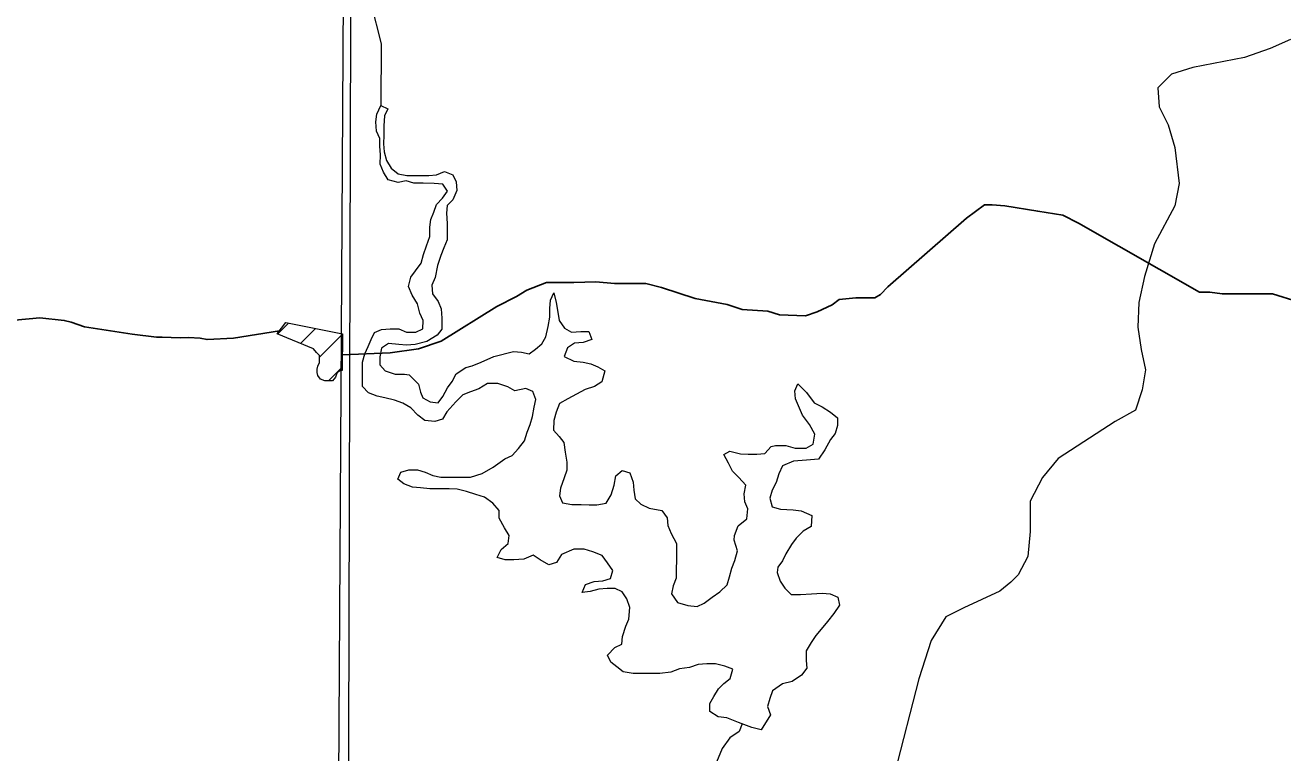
# Model space of a CAD drawing. Extents: x -1643653 to 4543381, y 1624270 to 13878484.
# Drawn here: x 607142 to 608778, y 8905827 to 8906774 of the extents above; entities that cross this region are included whole.
import ezdxf

# ---------------------------------------------------------------- set-up
doc = ezdxf.new("R2010")
doc.units = 0
doc.header["$LTSCALE"] = 160
doc.layers.add('6', color=7, linetype='Continuous', lineweight=13)
doc.layers.add('60', color=7, linetype='Continuous', lineweight=13)

msp = doc.modelspace()

# ---------------------------------------------------------------- linework, layer by layer
at = {"layer": '6'}
for p, q in [((607470.5, 8906371.9), (607484.8, 8906386.1)), ((607500.6, 8906359.5), (607520.1, 8906379.1)), ((607525.2, 8906341.7), (607555.3, 8906371.8)), ((607537.1, 8906311.2), (607554.8, 8906328.9))]:
    msp.add_line(p, q, dxfattribs=at)
for points in [[(607657.7, 8924743.3), (607574.2, 8909874.9), (607492.3, 8896026.7)], [(607558.5, 8906964.3), (607581, 8906941.1), (607589, 8906933.9), (607597.1, 8906927.8), (607600.1, 8906915.5), (607600, 8906905.3), (607600, 8906893.1), (607599.9, 8906882.9), (607595.7, 8906872), (607592.1, 8906863.3), (607590.5, 8906848.3), (607588.9, 8906841.3), (607590.3, 8906830.4), (607595, 8906814.9), (607592.1, 8906802.2), (607605.5, 8906749.4), (607604.9, 8906669.2)], [(608788.1, 8906755), (608761.9, 8906743.3), (608728.3, 8906731.6), (608661.2, 8906718.5), (608633.4, 8906709.7), (608615.9, 8906692.2), (608617.3, 8906667.3), (608629, 8906643.9), (608637.8, 8906614.7), (608643.6, 8906567.9), (608637.8, 8906538.7), (608611.5, 8906489), (608598.4, 8906446.7), (608591.1, 8906413.1), (608589.6, 8906380.9), (608594, 8906351.7), (608599.8, 8906325.4), (608595.5, 8906299.1), (608586.7, 8906272.8), (608560.4, 8906258.2), (608486, 8906209.9), (608465.5, 8906185.1)], [(607770.2, 8906303.4), (607757, 8906307.6), (607743.8, 8906307.6), (607732.6, 8906300.6), (607721.6, 8906296.6), (607711.8, 8906292.6), (607702.5, 8906283.9), (607691, 8906270.6), (607685.2, 8906261.3), (607675.3, 8906258.2), (607662.1, 8906259.3), (607653, 8906266.4), (607643.9, 8906275.7), (607633.7, 8906281.8), (607622.6, 8906286), (607610.4, 8906289.1), (607600.2, 8906291.2), (607589.1, 8906295.4), (607581, 8906303.6), (607581.1, 8906313.8), (607581.1, 8906325), (607581.2, 8906335.2), (607584.3, 8906346.3), (607588.5, 8906355.5), (607592.6, 8906364.6), (607596.7, 8906373.8), (607605.9, 8906377.8), (607617.1, 8906378.7), (607628.3, 8906378.7), (607638.4, 8906374.5), (607650.6, 8906374.4), (607659.8, 8906378.5), (607659.9, 8906389.7), (607655.9, 8906398.9), (607652.9, 8906411.1), (607645.9, 8906422.4), (607640.9, 8906433.6), (607644, 8906445.8), (607650.2, 8906453.9), (607657.4, 8906464.1), (607660.5, 8906475.2), (607664.6, 8906486.4), (607668.8, 8906498.6), (607668.9, 8906510.8), (607670, 8906521), (607674.1, 8906530.2), (607677.2, 8906540.3), (607685.4, 8906548.4), (607691.6, 8906557.6), (607685.5, 8906566.8), (607674.3, 8906567.9), (607660.1, 8906568), (607647.9, 8906568), (607637.8, 8906571.2), (607627.6, 8906569.2), (607614.4, 8906572.3), (607608.3, 8906582.6), (607604.3, 8906592.8), (607604.4, 8906605), (607603.5, 8906616.2), (607603.6, 8906626.4), (607599.5, 8906635.6), (607598.6, 8906647.8), (607599.7, 8906658), (607604.9, 8906669.2), (607614, 8906665), (607609.8, 8906655.9), (607608.7, 8906642.7), (607608.7, 8906630.4), (607608.6, 8906619.2), (607609.5, 8906609), (607612.5, 8906597.8), (607618.5, 8906587.6), (607627.6, 8906580.4), (607638.8, 8906578.3), (607654.1, 8906578.2), (607667.3, 8906578.1), (607677.5, 8906579.1), (607687.7, 8906583.1), (607698.8, 8906578.9), (607702.8, 8906569.7), (607703.8, 8906558.5), (607698.6, 8906546.3), (607691.5, 8906539.2), (607690.4, 8906529.1), (607691.3, 8906515.8), (607691.2, 8906505.6), (607691.1, 8906494.4), (607687, 8906484.2), (607682.9, 8906474.1), (607678.7, 8906460.9), (607675.5, 8906445.6), (607671.4, 8906435.4), (607672.3, 8906424.2), (607679.4, 8906414), (607683.4, 8906404.8), (607684.3, 8906392.6), (607684.2, 8906378.3), (607678.1, 8906370.2), (607664.8, 8906362.1), (607649.5, 8906358.2)], [(607770.2, 8906303.4), (607757, 8906307.6), (607743.8, 8906307.6), (607732.6, 8906300.6), (607721.6, 8906296.6), (607711.8, 8906292.6), (607702.5, 8906283.9), (607691, 8906270.6), (607685.2, 8906261.3), (607675.3, 8906258.2), (607662.1, 8906259.3), (607653, 8906266.4), (607643.9, 8906275.7), (607633.7, 8906281.8), (607622.6, 8906286), (607610.4, 8906289.1), (607600.2, 8906291.2), (607589.1, 8906295.4), (607581, 8906303.6), (607581.1, 8906313.8), (607581.1, 8906325), (607581.2, 8906335.2), (607584.3, 8906346.3), (607588.5, 8906355.5), (607592.6, 8906364.6), (607596.7, 8906373.8), (607605.9, 8906377.8), (607617.1, 8906378.7), (607628.3, 8906378.7), (607638.4, 8906374.5), (607650.6, 8906374.4), (607659.8, 8906378.5), (607659.9, 8906389.7), (607655.9, 8906398.9), (607652.9, 8906411.1), (607645.9, 8906422.4), (607640.9, 8906433.6), (607644, 8906445.8), (607650.2, 8906453.9), (607657.4, 8906464.1), (607660.5, 8906475.2), (607664.6, 8906486.4), (607668.8, 8906498.6), (607668.9, 8906510.8), (607670, 8906521), (607674.1, 8906530.2), (607677.2, 8906540.3), (607685.4, 8906548.4), (607691.6, 8906557.6), (607685.5, 8906566.8), (607674.3, 8906567.9), (607660.1, 8906568), (607647.9, 8906568), (607637.8, 8906571.2), (607627.6, 8906569.2), (607614.4, 8906572.3), (607608.3, 8906582.6), (607604.3, 8906592.8), (607604.4, 8906605), (607603.5, 8906616.2), (607603.6, 8906626.4), (607599.5, 8906635.6), (607598.6, 8906647.8), (607599.7, 8906658), (607604.9, 8906669.2), (607614, 8906665), (607609.8, 8906655.9), (607608.7, 8906642.7), (607608.7, 8906630.4), (607608.6, 8906619.2), (607609.5, 8906609), (607612.5, 8906597.8), (607618.5, 8906587.6), (607627.6, 8906580.4), (607638.8, 8906578.3), (607654.1, 8906578.2), (607667.3, 8906578.1), (607677.5, 8906579.1), (607687.7, 8906583.1), (607698.8, 8906578.9), (607702.8, 8906569.7), (607703.8, 8906558.5), (607698.6, 8906546.3), (607691.5, 8906539.2), (607690.4, 8906529.1), (607691.3, 8906515.8), (607691.2, 8906505.6), (607691.1, 8906494.4), (607687, 8906484.2), (607682.9, 8906474.1), (607678.7, 8906460.9), (607675.5, 8906445.6), (607671.4, 8906435.4), (607672.3, 8906424.2), (607679.4, 8906414), (607683.4, 8906404.8), (607684.3, 8906392.6), (607684.2, 8906378.3), (607678.1, 8906370.2), (607664.8, 8906362.1), (607649.5, 8906358.2)], [(607649.5, 8906358.2), (607638.3, 8906357.2), (607628.2, 8906358.3), (607614.9, 8906359.4), (607605.7, 8906353.3), (607603.6, 8906342.2), (607603.6, 8906332), (607610.6, 8906323.8), (607623.8, 8906319.6), (607636, 8906319.5), (607641.8, 8906318.7), (607653.8, 8906306.8), (607656.7, 8906296.3), (607659.7, 8906288.9), (607669.3, 8906283.7), (607679.5, 8906282.6), (607685.7, 8906290.7), (607691.8, 8906301.8), (607698, 8906310), (607703.2, 8906320.1), (607715.4, 8906328.2), (607723.7, 8906330.6), (607735.6, 8906335.1), (607752, 8906342.6), (607777.6, 8906349.2), (607787.8, 8906348.1), (607798, 8906346), (607806.1, 8906352.1), (607814.3, 8906359.1), (607819.5, 8906368.3), (607822.6, 8906381.5), (607824.7, 8906393.7), (607824.8, 8906404.9), (607825.9, 8906416.1), (607830, 8906425.3), (607833, 8906413), (607835, 8906402.8), (607836.9, 8906389.6), (607844, 8906379.3), (607853.1, 8906374.2), (607865.3, 8906375.1), (607875.5, 8906375.1), (607879.5, 8906364.8), (607868.2, 8906360.8), (607857, 8906359.9), (607847.8, 8906353.8), (607843.7, 8906342.7), (607855.9, 8906336.5), (607868.1, 8906335.4), (607878.2, 8906333.3), (607887.3, 8906329.1), (607896.5, 8906324), (607892.3, 8906309.7), (607883.1, 8906303.7), (607870.9, 8906299.7), (607859.6, 8906293.7), (607848.4, 8906287.6), (607837.2, 8906281.6), (607833, 8906270.4), (607829.9, 8906259.2), (607829.8, 8906247), (607836.9, 8906238.8), (607842.9, 8906230.6), (607844.9, 8906218.3), (607846.8, 8906205.1), (607846.8, 8906194.9), (607843.6, 8906184.7), (607838.5, 8906171.5), (607837.4, 8906161.3), (607841.4, 8906152.2), (607853.6, 8906150), (607865.8, 8906150), (607875.9, 8906149.9), (607886.1, 8906149.8), (607898.3, 8906151.8), (607904.5, 8906162.9), (607908.7, 8906175.2), (607910.8, 8906187.4), (607919, 8906194.4), (607929.1, 8906191.3), (607933.1, 8906179.1), (607934.1, 8906168.9), (607936, 8906157.7), (607943.1, 8906150.5), (607954.2, 8906145.3), (607970.5, 8906142.2), (607977.6, 8906132.9), (607978.5, 8906122.8), (607982.5, 8906112.5), (607989.5, 8906099.2), (607989.4, 8906087), (607989.4, 8906076.8), (607989.3, 8906066.7), (607989.2, 8906054.4), (607985.1, 8906044.3), (607983, 8906034.1), (607991, 8906022.8), (608004.2, 8906018.7), (608016.4, 8906017.6), (608025.6, 8906021.6), (608035.8, 8906029.7)], [(607649.5, 8906358.2), (607638.3, 8906357.2), (607628.2, 8906358.3), (607614.9, 8906359.4), (607605.7, 8906353.3), (607603.6, 8906342.2), (607603.6, 8906332), (607610.6, 8906323.8), (607623.8, 8906319.6), (607636, 8906319.5), (607641.8, 8906318.7), (607653.8, 8906306.8), (607656.7, 8906296.3), (607659.7, 8906288.9), (607669.3, 8906283.7), (607679.5, 8906282.6), (607685.7, 8906290.7), (607691.8, 8906301.8), (607698, 8906310), (607703.2, 8906320.1), (607715.4, 8906328.2), (607723.7, 8906330.6), (607735.6, 8906335.1), (607752, 8906342.6), (607777.6, 8906349.2), (607787.8, 8906348.1), (607798, 8906346), (607806.1, 8906352.1), (607814.3, 8906359.1), (607819.5, 8906368.3), (607822.6, 8906381.5), (607824.7, 8906393.7), (607824.8, 8906404.9), (607825.9, 8906416.1), (607830, 8906425.3), (607833, 8906413), (607835, 8906402.8), (607836.9, 8906389.6), (607844, 8906379.3), (607853.1, 8906374.2), (607865.3, 8906375.1), (607875.5, 8906375.1), (607879.5, 8906364.8), (607868.2, 8906360.8), (607857, 8906359.9), (607847.8, 8906353.8), (607843.7, 8906342.7), (607855.9, 8906336.5), (607868.1, 8906335.4), (607878.2, 8906333.3), (607887.3, 8906329.1), (607896.5, 8906324), (607892.3, 8906309.7), (607883.1, 8906303.7), (607870.9, 8906299.7), (607859.6, 8906293.7), (607848.4, 8906287.6), (607837.2, 8906281.6), (607833, 8906270.4), (607829.9, 8906259.2), (607829.8, 8906247), (607836.9, 8906238.8), (607842.9, 8906230.6), (607844.9, 8906218.3), (607846.8, 8906205.1), (607846.8, 8906194.9), (607843.6, 8906184.7), (607838.5, 8906171.5), (607837.4, 8906161.3), (607841.4, 8906152.2), (607853.6, 8906150), (607865.8, 8906150), (607875.9, 8906149.9), (607886.1, 8906149.8), (607898.3, 8906151.8), (607904.5, 8906162.9), (607908.7, 8906175.2), (607910.8, 8906187.4), (607919, 8906194.4), (607929.1, 8906191.3), (607933.1, 8906179.1), (607934.1, 8906168.9), (607936, 8906157.7), (607943.1, 8906150.5), (607954.2, 8906145.3), (607970.5, 8906142.2), (607977.6, 8906132.9), (607978.5, 8906122.8), (607982.5, 8906112.5), (607989.5, 8906099.2), (607989.4, 8906087), (607989.4, 8906076.8), (607989.3, 8906066.7), (607989.2, 8906054.4), (607985.1, 8906044.3), (607983, 8906034.1), (607991, 8906022.8), (608004.2, 8906018.7), (608016.4, 8906017.6), (608025.6, 8906021.6), (608035.8, 8906029.7)], [(608099.8, 8905857.1), (608087.6, 8905860.2), (608070.3, 8905866.4), (608055.1, 8905872.7), (608043.9, 8905873.8), (608032.8, 8905880.9), (608032.8, 8905891.1), (608038, 8905900.3), (608044.2, 8905910.4), (608051.3, 8905917.5), (608059.5, 8905923.6), (608062.7, 8905935.8), (608052.5, 8905939.9), (608040.3, 8905943.1), (608029.1, 8905943.1), (608017.9, 8905942.2), (608006.7, 8905938.2), (607993.5, 8905936.2), (607982.3, 8905932.2), (607968, 8905930.3), (607956.8, 8905930.3), (607945.6, 8905930.4), (607933.4, 8905930.5), (607920.2, 8905932.6), (607912.1, 8905938.8), (607904, 8905944.9), (607900, 8905954.1), (607909.2, 8905964.3), (607918.4, 8905968.3), (607919.5, 8905978.5), (607923.7, 8905991.7), (607927.8, 8906000.8), (607928.9, 8906016.1), (607924.9, 8906027.3), (607918.9, 8906036.5), (607909.8, 8906040.7), (607899.6, 8906040.7), (607888.4, 8906039.8), (607877.2, 8906036.8), (607867, 8906035.8), (607871.2, 8906046), (607882.4, 8906050), (607893.6, 8906051), (607903.8, 8906053.9), (607906.9, 8906064.1), (607899.8, 8906074.3), (607892.8, 8906083.6), (607880.6, 8906088.7), (607869.4, 8906091.9), (607856.2, 8906091.9), (607839.9, 8906084.9), (607833.7, 8906074.8), (607823.5, 8906071.8), (607812.4, 8906078), (607803.3, 8906084.1), (607791, 8906079.1), (607777.8, 8906078.2), (607766.6, 8906078.3), (607756.5, 8906081.4), (607761.6, 8906091.5), (607770.8, 8906099.6), (607771.9, 8906109.8), (607765.9, 8906120), (607758.8, 8906132.3), (607758.9, 8906142.5), (607750.8, 8906151.7), (607739.7, 8906159.9), (607728.5, 8906163.1), (607716.3, 8906167.2), (607704.2, 8906170.3), (607694, 8906170.4), (607680.8, 8906170.5), (607668.6, 8906170.6), (607656.4, 8906171.7), (607646.2, 8906172.8), (607635, 8906176.9), (607627, 8906183.1), (607631.1, 8906192.2), (607641.3, 8906195.2), (607652.5, 8906195.1), (607662.6, 8906192), (607672.8, 8906187.9), (607682.9, 8906185.8), (607695.1, 8906185.7), (607708.3, 8906185.6), (607721.6, 8906185.5), (607736.9, 8906190.5), (607751.2, 8906198.6), (607766.5, 8906209.7), (607775.7, 8906213.7), (607783.9, 8906222.8), (607792.1, 8906232.9), (607795.2, 8906244.1), (607799.3, 8906254.3), (607802.5, 8906264.5), (607804.6, 8906276.7), (607806.7, 8906286.8), (607802.7, 8906297.1), (607793.6, 8906301.2), (607779.3, 8906298.2), (607770.2, 8906303.4)], [(608099.8, 8905857.1), (608087.6, 8905860.2), (608070.3, 8905866.4), (608055.1, 8905872.7), (608043.9, 8905873.8), (608032.8, 8905880.9), (608032.8, 8905891.1), (608038, 8905900.3), (608044.2, 8905910.4), (608051.3, 8905917.5), (608059.5, 8905923.6), (608062.7, 8905935.8), (608052.5, 8905939.9), (608040.3, 8905943.1), (608029.1, 8905943.1), (608017.9, 8905942.2), (608006.7, 8905938.2), (607993.5, 8905936.2), (607982.3, 8905932.2), (607968, 8905930.3), (607956.8, 8905930.3), (607945.6, 8905930.4), (607933.4, 8905930.5), (607920.2, 8905932.6), (607912.1, 8905938.8), (607904, 8905944.9), (607900, 8905954.1), (607909.2, 8905964.3), (607918.4, 8905968.3), (607919.5, 8905978.5), (607923.7, 8905991.7), (607927.8, 8906000.8), (607928.9, 8906016.1), (607924.9, 8906027.3), (607918.9, 8906036.5), (607909.8, 8906040.7), (607899.6, 8906040.7), (607888.4, 8906039.8), (607877.2, 8906036.8), (607867, 8906035.8), (607871.2, 8906046), (607882.4, 8906050), (607893.6, 8906051), (607903.8, 8906053.9), (607906.9, 8906064.1), (607899.8, 8906074.3), (607892.8, 8906083.6), (607880.6, 8906088.7), (607869.4, 8906091.9), (607856.2, 8906091.9), (607839.9, 8906084.9), (607833.7, 8906074.8), (607823.5, 8906071.8), (607812.4, 8906078), (607803.3, 8906084.1), (607791, 8906079.1), (607777.8, 8906078.2), (607766.6, 8906078.3), (607756.5, 8906081.4), (607761.6, 8906091.5), (607770.8, 8906099.6), (607771.9, 8906109.8), (607765.9, 8906120), (607758.8, 8906132.3), (607758.9, 8906142.5), (607750.8, 8906151.7), (607739.7, 8906159.9), (607728.5, 8906163.1), (607716.3, 8906167.2), (607704.2, 8906170.3), (607694, 8906170.4), (607680.8, 8906170.5), (607668.6, 8906170.6), (607656.4, 8906171.7), (607646.2, 8906172.8), (607635, 8906176.9), (607627, 8906183.1), (607631.1, 8906192.2), (607641.3, 8906195.2), (607652.5, 8906195.1), (607662.6, 8906192), (607672.8, 8906187.9), (607682.9, 8906185.8), (607695.1, 8906185.7), (607708.3, 8906185.6), (607721.6, 8906185.5), (607736.9, 8906190.5), (607751.2, 8906198.6), (607766.5, 8906209.7), (607775.7, 8906213.7), (607783.9, 8906222.8), (607792.1, 8906232.9), (607795.2, 8906244.1), (607799.3, 8906254.3), (607802.5, 8906264.5), (607804.6, 8906276.7), (607806.7, 8906286.8), (607802.7, 8906297.1), (607793.6, 8906301.2), (607779.3, 8906298.2), (607770.2, 8906303.4)], [(608035.8, 8906029.7), (608046.1, 8906036.7), (608055.3, 8906045.8), (608058.4, 8906056), (608061.5, 8906067.2), (608065.7, 8906077.4), (608069, 8906089.8), (608064.8, 8906103.9), (608065, 8906109.8), (608070, 8906122.2), (608080.9, 8906131.7), (608082.4, 8906144.5), (608078.4, 8906153.7), (608077.5, 8906163.9), (608079.6, 8906175.1), (608070.5, 8906185.3), (608062.4, 8906193.5), (608057.4, 8906203.7), (608051.3, 8906215), (608059, 8906219.4), (608072.7, 8906215.9), (608082.9, 8906215.8), (608094.1, 8906215.7), (608104.3, 8906216.7), (608112.8, 8906225.4), (608118.6, 8906226.8), (608131.8, 8906226.7), (608144, 8906223.6), (608158.2, 8906223.5), (608167.4, 8906228.5), (608169.5, 8906241.7), (608162.5, 8906254), (608153.4, 8906266.3), (608149.4, 8906275.5), (608144.4, 8906287.7), (608143.5, 8906297.9), (608147.6, 8906307.1), (608158.7, 8906295.8), (608168.8, 8906282.5), (608178.9, 8906277.3), (608190.1, 8906270.1), (608199.2, 8906262.9), (608199.1, 8906252.8), (608196, 8906242.6), (608189.8, 8906234.5), (608182.6, 8906221.3), (608174.4, 8906209.1), (608158.6, 8906207.8), (608141.9, 8906206.6), (608127.6, 8906200.6), (608122.9, 8906189.9), (608119.3, 8906178.9), (608114.1, 8906168.7), (608111, 8906158.6), (608114, 8906147.3), (608125.1, 8906144.2), (608141.4, 8906143.1), (608151.6, 8906142), (608165.8, 8906135.8), (608164.6, 8906121.6), (608154.4, 8906115.5), (608145.2, 8906106.4), (608139.1, 8906098.3), (608131.8, 8906086.1), (608127.7, 8906077), (608121.6, 8906068.8), (608120.7, 8906061.9), (608124.5, 8906050.5), (608130.5, 8906041.3), (608138.6, 8906033.1), (608150.8, 8906033), (608165.1, 8906033.9), (608179.3, 8906034.9), (608189.5, 8906033.8), (608199.6, 8906029.6), (608201.6, 8906019.4), (608194.4, 8906008.3), (608186.2, 8905998.1), (608178, 8905988), (608170.8, 8905979.9), (608164.6, 8905970.8), (608158.4, 8905959.6), (608158.4, 8905947.4), (608159.3, 8905937.2), (608152.1, 8905928.1), (608139.9, 8905920), (608127.6, 8905917), (608114.3, 8905907.9), (608111.2, 8905897.8), (608108.1, 8905887.6), (608112.1, 8905876.4), (608099.8, 8905857.1)], [(608035.8, 8906029.7), (608046.1, 8906036.7), (608055.3, 8906045.8), (608058.4, 8906056), (608061.5, 8906067.2), (608065.7, 8906077.4), (608069, 8906089.8), (608064.8, 8906103.9), (608065, 8906109.8), (608070, 8906122.2), (608080.9, 8906131.7), (608082.4, 8906144.5), (608078.4, 8906153.7), (608077.5, 8906163.9), (608079.6, 8906175.1), (608070.5, 8906185.3), (608062.4, 8906193.5), (608057.4, 8906203.7), (608051.3, 8906215), (608059, 8906219.4), (608072.7, 8906215.9), (608082.9, 8906215.8), (608094.1, 8906215.7), (608104.3, 8906216.7), (608112.8, 8906225.4), (608118.6, 8906226.8), (608131.8, 8906226.7), (608144, 8906223.6), (608158.2, 8906223.5), (608167.4, 8906228.5), (608169.5, 8906241.7), (608162.5, 8906254), (608153.4, 8906266.3), (608149.4, 8906275.5), (608144.4, 8906287.7), (608143.5, 8906297.9), (608147.6, 8906307.1), (608158.7, 8906295.8), (608168.8, 8906282.5), (608178.9, 8906277.3), (608190.1, 8906270.1), (608199.2, 8906262.9), (608199.1, 8906252.8), (608196, 8906242.6), (608189.8, 8906234.5), (608182.6, 8906221.3), (608174.4, 8906209.1), (608158.6, 8906207.8), (608141.9, 8906206.6), (608127.6, 8906200.6), (608122.9, 8906189.9), (608119.3, 8906178.9), (608114.1, 8906168.7), (608111, 8906158.6), (608114, 8906147.3), (608125.1, 8906144.2), (608141.4, 8906143.1), (608151.6, 8906142), (608165.8, 8906135.8), (608164.6, 8906121.6), (608154.4, 8906115.5), (608145.2, 8906106.4), (608139.1, 8906098.3), (608131.8, 8906086.1), (608127.7, 8906077), (608121.6, 8906068.8), (608120.7, 8906061.9), (608124.5, 8906050.5), (608130.5, 8906041.3), (608138.6, 8906033.1), (608150.8, 8906033), (608165.1, 8906033.9), (608179.3, 8906034.9), (608189.5, 8906033.8), (608199.6, 8906029.6), (608201.6, 8906019.4), (608194.4, 8906008.3), (608186.2, 8905998.1), (608178, 8905988), (608170.8, 8905979.9), (608164.6, 8905970.8), (608158.4, 8905959.6), (608158.4, 8905947.4), (608159.3, 8905937.2), (608152.1, 8905928.1), (608139.9, 8905920), (608127.6, 8905917), (608114.3, 8905907.9), (608111.2, 8905897.8), (608108.1, 8905887.6), (608112.1, 8905876.4), (608099.8, 8905857.1)], [(608465.5, 8906185.1), (608449.5, 8906154.4), (608449.5, 8906114.9), (608446.7, 8906082.7), (608434.1, 8906058.8), (608424.7, 8906049.2), (608410.2, 8906037.3), (608363.4, 8906015.6), (608340, 8906003.9), (608321, 8905973.2), (608305, 8905923.5), (608273, 8905800.4)], [(608074.9, 8905864.8), (608071.3, 8905854.9), (608059.1, 8905846.8), (608048.8, 8905832.6), (608043.6, 8905820.4), (608038.4, 8905808.2), (608034.3, 8905796), (608029.1, 8905786.9), (608027.2, 8905782.8)]]:
    msp.add_lwpolyline(points, dxfattribs=at)
for points in [[(618535.2, 8909853.3), (607574.3, 8909890.7), (607543.3, 8898835.3), (618504.2, 8898795.8)], [(607555.3, 8906372), (607554.8, 8906324.5), (607552.2, 8906323.9), (607548.1, 8906321.9), (607546.1, 8906315.8), (607542, 8906311.2), (607537.9, 8906311.2), (607532.3, 8906311.2), (607526.7, 8906313.2), (607523.2, 8906317.8), (607522.1, 8906321.9), (607522.1, 8906326), (607523.2, 8906330.1), (607525.2, 8906334.7), (607525.2, 8906339.3), (607525.2, 8906343.9), (607521.1, 8906348), (607517.6, 8906352.6), (607470.2, 8906372), (607481.4, 8906386.8)]]:
    msp.add_lwpolyline(points, close=True, dxfattribs=at)
at = {"layer": '6', "lineweight": 25}
for points in [[(608798.3, 8906413.8), (608764.7, 8906424), (608740.3, 8906424.1), (608716.9, 8906424.1), (608699.5, 8906424.2), (608683.2, 8906426.2), (608670, 8906426.2), (608512.4, 8906516.2), (608492.1, 8906526.4), (608459.5, 8906531.6), (608416.7, 8906538.8), (608400.4, 8906539.8), (608390.2, 8906539.8), (608366.7, 8906522.6)], [(608366.7, 8906522.6), (608264.5, 8906433.1), (608254.8, 8906423.5), (608247.6, 8906419.1)], [(607555, 8906344.9), (607617.1, 8906347.4), (607653.9, 8906352.7), (607683.5, 8906362.8), (607756, 8906407.5), (607781.5, 8906420.7), (607794.8, 8906428.9), (607820.3, 8906439), (607856, 8906438.9), (607884.5, 8906439.9), (607908.9, 8906437.8), (607949.7, 8906437.8), (607970.1, 8906432.6), (608013.8, 8906418.3), (608055.6, 8906410.1), (608074.9, 8906403.9), (608108.5, 8906401.8), (608123.8, 8906396.7), (608157.4, 8906395.6), (608172.7, 8906400.7), (608192.1, 8906409.8), (608201.3, 8906416.9), (608222.7, 8906418.9), (608247.6, 8906419.1)], [(606926.7, 8906337.2), (606942.6, 8906338.2), (606984.1, 8906349.6), (606999.9, 8906351.8), (607016.6, 8906357), (607040.2, 8906361.3), (607080.6, 8906376.3), (607105, 8906384.1), (607128.9, 8906389.8), (607161.5, 8906393.1), (607193.2, 8906389.5), (607202.2, 8906387.3), (607219.6, 8906381.2), (607281.4, 8906371.6), (607313.3, 8906367.9), (607320.5, 8906367.7)], [(607320.5, 8906367.7), (607344.1, 8906366.8), (607354.6, 8906367.4), (607369.8, 8906366.4), (607378.9, 8906364.6), (607413.3, 8906366.4), (607473.3, 8906376)]]:
    msp.add_lwpolyline(points, dxfattribs=at)
at = {"layer": '60', "lineweight": 25}
msp.add_spline([(814781, 9009175.5), (814787.2, 9009173.4), (814796.9, 9009173.4), (814799.4, 9009172.4), (814805.1, 9009174.5), (814805.6, 9009176.5), (814811.7, 9009179.5), (814811.7, 9009179.5), (814801.5, 9009181), (814790.7, 9009181.5), (814784.1, 9009183.1), (814777.4, 9009185.1), (814778.4, 9009175.5)], degree=3, dxfattribs=at)

doc.saveas('drawing.dxf')
